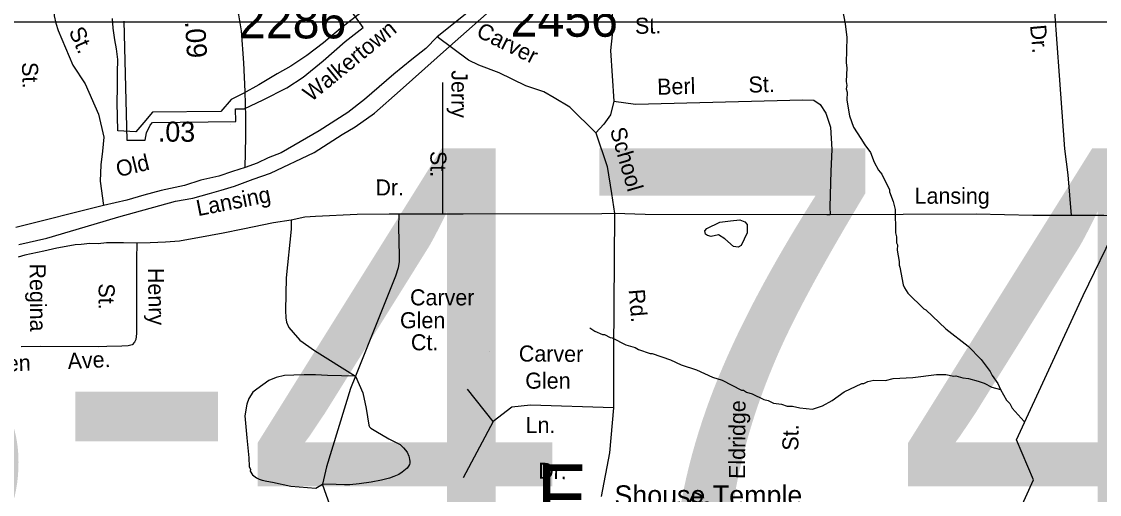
# Model space of a CAD drawing. Extents: x 1551653 to 1702041, y 811336 to 920032.
# Drawn here: x 1639833 to 1644240, y 874904 to 876838 of the extents above; entities that cross this region are included whole.
import ezdxf

# ---------------------------------------------------------------- set-up
doc = ezdxf.new("R2010")
doc.units = 0
for name, color, linetype in [('Old_Level_10', 7, 'Continuous'), ('Old_Level_11', 7, 'Continuous'), ('Old_Level_17', 7, 'Continuous'), ('Old_Level_22', 7, 'Continuous'), ('Old_Level_3', 7, 'Continuous'), ('Old_Level_32', 7, 'Continuous'), ('Old_Level_35', 7, 'Continuous'), ('Old_Level_44', 7, 'Continuous'), ('Old_Level_48', 7, 'Continuous'), ('Old_Level_49', 7, 'Continuous'), ('Old_Level_59', 7, 'Continuous'), ('Old_Level_62', 7, 'Continuous'), ('Old_Level_8', 7, 'Continuous')]:
    doc.layers.add(name, color=color, linetype=linetype)

msp = doc.modelspace()

# ---------------------------------------------------------------- linework, layer by layer
at = {"layer": 'Old_Level_10'}
msp.add_line((1641745.54, 875489.737), (1641745.54, 875489.737), dxfattribs=at)
at = {"layer": 'Old_Level_17'}
msp.add_line((1640686.957, 876417.8), (1640686.957, 876417.8), dxfattribs=at)
at = {"layer": 'Old_Level_3'}
msp.add_lwpolyline([(1644499.893, 873917.443), (1644373.5, 873917.443), (1638041.177, 873917.443), (1637663.375, 873917.443), (1637663.375, 874208.736), (1637663.375, 876836.045), (1644499.893, 876836.045), (1644499.893, 875465.476), (1644499.893, 873917.443)], dxfattribs=at)
at = {"layer": 'Old_Level_32'}
for points in [[(1641940.206, 877102.575), (1641868.465, 877049.236), (1641694.781, 876908.176), (1641639.438, 876860.992), (1641532.853, 876774.831), (1641485.709, 876727.647), (1641428.317, 876682.514), (1641354.528, 876623.022), (1641235.644, 876518.396), (1641166.922, 876466.461), (1641050.089, 876390.557), (1640894.311, 876300.292), (1640841.018, 876279.778), (1640795.924, 876259.263), (1640746.731, 876240.8)], [(1640746.731, 876240.8), (1640749.959, 876365.022), (1640749.959, 876447.439), (1640747.95, 876551.968), (1640741.925, 876668.558), (1640731.882, 876799.22), (1640721.84, 876865.555), (1640695.73, 876931.891)], [(1640746.731, 876240.8), (1640695.489, 876224.387), (1640640.146, 876205.924), (1640566.357, 876189.513), (1640498.716, 876166.946), (1640404.429, 876146.431), (1640332.689, 876127.969), (1640262.999, 876107.453), (1640168.712, 876084.888), (1639809.598, 875995.331)]]:
    msp.add_lwpolyline(points, dxfattribs=at)
at = {"layer": 'Old_Level_35'}
for q in [(1641655.898, 875334.753), (1641638.906, 874972.01)]:
    msp.add_line((1641760.674, 875201.559), q, dxfattribs=at)
for points in [[(1640267.931, 877728.32), (1640197.635, 877712.239), (1640010.849, 877700.178), (1640004.093, 877684.416), (1639989.782, 877354.719), (1639969.112, 876899.277), (1639966.625, 876875.314), (1639966.34, 876861.311), (1639973.732, 876831.144), (1639983.325, 876801.131), (1640042.491, 876660.048), (1640093.464, 876582.546), (1640147.869, 876458.996), (1640168.794, 876364.763), (1640164.61, 876308.222), (1640156.658, 876251.893), (1640154.364, 876185.409), (1640168.712, 876084.888)], [(1644037.697, 877423.214), (1644030.385, 877392.047), (1644021.774, 877348.965), (1644021.774, 877275.725), (1644021.774, 877224.026), (1644043.302, 877047.388), (1644056.219, 876879.367), (1644074.698, 876616.96), (1644097.017, 876317.694), (1644110.41, 876210.494), (1644123.801, 876045.228)], [(1642247.129, 876877.107), (1642247.129, 876782.804), (1642241.064, 876718.936), (1642255.063, 876512.321)], [(1642181.566, 876382.748), (1642075.122, 876487.424), (1642010.074, 876526.328), (1641968.076, 876550.842), (1641894.58, 876575.355), (1641786.085, 876627.885), (1641702.089, 876659.403), (1641660.092, 876680.414), (1641532.853, 876774.831)], [(1641555.662, 876049.519), (1641555.363, 876103.758), (1641554.943, 876545.62), (1641555.429, 876589.036)], [(1642255.063, 876512.321), (1642241.064, 876456.289), (1642213.065, 876417.768), (1642181.566, 876382.748)], [(1642255.063, 876512.321), (1642342.963, 876499.541), (1643027.112, 876517.444), (1643072.916, 876516.513), (1643098.45, 876498.753), (1643121.226, 876462.933), (1643140.748, 876405.949), (1643145.629, 876314.773), (1643141.09, 876225.565), (1643138.036, 876080.371), (1643139.121, 876047.878)], [(1642181.566, 876382.748), (1642227.832, 876245.388), (1642244.822, 876134.864), (1642257.329, 876052.185)], [(1641375.159, 876049.462), (1641336.553, 876050.25), (1641204.66, 876049.331), (1641034.595, 876040.981), (1640990.694, 876037.274), (1640935.49, 876025.26)], [(1641375.159, 876049.462), (1641374.109, 875997.855), (1641377.114, 875879.925), (1641376.825, 875855.919), (1641372.695, 875829.988), (1641362.399, 875795.979), (1641225.949, 875455.045), (1641199.011, 875387.704)], [(1641555.662, 876049.519), (1641507.634, 876049.496), (1641457.147, 876049.462), (1641375.159, 876049.462)], [(1642257.329, 876052.185), (1642206.089, 876051.628), (1641638.322, 876049.519), (1641555.662, 876049.519)], [(1642257.329, 876052.185), (1642253.318, 875487.123), (1642253.318, 875257.575)], [(1643139.121, 876047.878), (1643124.819, 876047.787), (1642383.226, 876048.866), (1642257.329, 876052.185)], [(1644123.801, 876045.228), (1643967.563, 876045.228), (1643735.438, 876049.694), (1643139.121, 876047.878)], [(1645078.524, 876044.737), (1644922.848, 876049.694), (1644806.786, 876040.762), (1644257.72, 876045.228), (1644123.801, 876045.228)], [(1640935.49, 876025.26), (1640863.42, 876013.921), (1640737.246, 875989.072), (1640657.249, 875971.887), (1640605.228, 875962.34), (1640478.893, 875939.495), (1640420.99, 875936.07), (1640359.114, 875932.25), (1640304.177, 875931.823)], [(1640935.49, 876025.26), (1640935.159, 875989.246), (1640915.197, 875789.487), (1640912.084, 875655.567), (1640913.641, 875625.98), (1640916.754, 875608.85), (1640926.091, 875587.05), (1640943.548, 875565.434), (1640971.149, 875535.254), (1641030.716, 875492.62), (1641199.011, 875387.704)], [(1640304.177, 875931.823), (1640250.155, 875932.322), (1640180.129, 875932.945), (1640146.235, 875929.231), (1640112.222, 875929.523), (1640076.127, 875925.855), (1640052.078, 875924.143), (1640030.192, 875920.386), (1639977.967, 875910.842), (1639923.902, 875899.333), (1639845.91, 875882.109), (1639819.239, 875873.817)], [(1640304.177, 875931.823), (1640303.516, 875865.766), (1640303.237, 875606.022), (1640302.742, 875562.007), (1640300.652, 875538.034), (1640294.609, 875526.151), (1640284.65, 875516.242), (1640269.136, 875511.586), (1640242.764, 875510.033), (1640181.302, 875509.133), (1640147.25, 875507.427), (1639912.331, 875508.482), (1639831.662, 875506.929)], [(1641199.011, 875387.704), (1641084.431, 875389.553), (1641034.899, 875393.093), (1640988.906, 875393.093), (1640946.45, 875391.323), (1640907.533, 875389.553), (1640873.923, 875382.473), (1640843.851, 875370.082), (1640819.084, 875352.382), (1640794.319, 875334.681), (1640778.398, 875322.291), (1640762.477, 875295.74), (1640753.633, 875272.73), (1640746.557, 875224.938), (1640753.633, 875134.666), (1640762.477, 875053.244), (1640764.246, 875017.843), (1640769.553, 875005.452), (1640767.274, 874998.665), (1640777.793, 874984.442), (1640793.153, 874972.323), (1640805.043, 874966.48), (1640816.962, 874962.234), (1640835.883, 874957.848), (1640859.016, 874953.773), (1640934.068, 874938.191), (1641036.668, 874929.34), (1641064.111, 874946.032)], [(1641199.011, 875387.704), (1641178.238, 875337.733), (1641079.462, 875016.956), (1641064.111, 874946.032)], [(1641199.011, 875387.704), (1641228.379, 875318.705), (1641241.683, 875254.598), (1641253.103, 875186.527), (1641254.245, 875183.502), (1641255.784, 875180.467), (1641258.32, 875177.216), (1641261.066, 875174.558), (1641280.83, 875162.35), (1641334.639, 875131.839), (1641380.37, 875107.495), (1641395.124, 875094.985), (1641410.173, 875077.272), (1641416.436, 875060.533), (1641418.129, 875055.297), (1641419.763, 875047.059), (1641420.016, 875039.847), (1641419.842, 875031.248), (1641418.533, 875025.871), (1641415.6, 875019.526), (1641409.041, 875011.855), (1641389.488, 874995.044), (1641375.288, 874985.527), (1641355.495, 874976.524), (1641337.148, 874969.893), (1641305.173, 874962.138), (1641262.995, 874954.592), (1641213.015, 874947.003), (1641174.918, 874943.378), (1641152.9, 874943.023), (1641119.098, 874943.913), (1641064.111, 874946.032)], [(1642253.318, 875257.575), (1641913.593, 875269.573), (1641837.134, 875261.071), (1641760.674, 875201.559)], [(1642253.318, 875257.575), (1642236.421, 875074.031), (1642202.44, 874895.493)], [(1641097.922, 874336.256), (1641100.754, 874718.838), (1641095.09, 874857.7), (1641064.111, 874946.032)]]:
    msp.add_lwpolyline(points, dxfattribs=at)
at = {"layer": 'Old_Level_44'}
msp.add_lwpolyline([(1639821.896, 875925.581), (1639936.68, 875952.25), (1640129.767, 876008.983), (1640230.203, 876039.755), (1640461.821, 876103.351), (1640533.561, 876115.66), (1640601.298, 876134.07), (1640649.208, 876147.905), (1640703.688, 876164.895), (1640779.527, 876193.616), (1640851.267, 876218.233), (1641029.592, 876302.344), (1641144.376, 876376.196), (1641196.7, 876407.617), (1641276.638, 876463.006), (1641381.174, 876555.323), (1641582.046, 876735.853), (1641780.327, 876909.736)], dxfattribs=at)
at = {"layer": 'Old_Level_48'}
msp.add_lwpolyline([(1641335.15, 876963.021), (1641136.518, 876809.943), (1641067.201, 876751.331), (1640999.028, 876698.569), (1640934.101, 876655.534), (1640877.45, 876624.113), (1640802.503, 876579.274), (1640739.744, 876543.054), (1640690.246, 876518.369), (1640648.117, 876470.105), (1640368.849, 876467.434), (1640332.852, 876424.947), (1640300.942, 876386.309), (1640226.287, 876391.335), (1640224.282, 876506.751), (1640225.87, 876568.333), (1640225.467, 876629.943), (1640226.832, 876682.725), (1640220.965, 876725.839), (1640213.951, 876763.103), (1640208.183, 876810.124), (1640204.236, 876850.274)], dxfattribs=at)
at = {"layer": 'Old_Level_49'}
msp.add_lwpolyline([(1640251.595, 876839.485), (1640263.596, 876352.517), (1640338.85, 876353.235), (1640344.489, 876382.25), (1640359.048, 876413.52), (1640368.7, 876425.547), (1640708.764, 876429.514), (1640707.784, 876481.131), (1640742.857, 876481.131), (1640821.504, 876517.304), (1640918.22, 876567.307), (1640984.114, 876609.862), (1641065.95, 876676.888), (1641156.288, 876755.616), (1641229.494, 876814.089), (1641146.561, 876931.118)], dxfattribs=at)
at = {"layer": 'Old_Level_59'}
msp.add_lwpolyline([(1644310.848, 873115.952), (1644141.802, 873368.52), (1644001.08, 873716.675), (1644051.443, 874053.061), (1643950.022, 874351.209), (1643850.696, 874539.61), (1643853.146, 874703.902), (1643970.742, 874963.827), (1643901.015, 875126.921), (1644173.904, 875716.728), (1644313.55, 876006.079)], dxfattribs=at)
at = {"layer": 'Old_Level_62'}
for points in [[(1643187.741, 876892.932), (1643200.659, 876828.648), (1643207.836, 876772.566), (1643204.145, 876668.605), (1643207.734, 876648.51), (1643204.863, 876592.633), (1643206.606, 876576.536), (1643204.35, 876562.593), (1643208.144, 876548.547), (1643207.631, 876516.559), (1643218.601, 876452.377), (1643233.878, 876406.138), (1643265.046, 876359.591), (1643280.63, 876333.345), (1643304.108, 876302.894), (1643319.487, 876262.704), (1643336.916, 876230.408), (1643350.655, 876214.107), (1643381.618, 876149.618), (1643381.515, 876141.621), (1643396.792, 876101.328), (1643404.276, 876069.238), (1643406.737, 875973.171), (1643410.53, 875957.177), (1643410.12, 875933.185), (1643414.016, 875925.086), (1643413.606, 875903.145), (1643420.885, 875857.009), (1643420.578, 875841.015), (1643424.474, 875832.915), (1643437.289, 875760.737), (1643443.133, 875748.639), (1643456.769, 875726.39), (1643521.668, 875663.234), (1643529.563, 875659.133), (1643612.301, 875581.726), (1643703.139, 875510.163), (1643756.248, 875455.312), (1643793.465, 875406.714), (1643801.154, 875390.515), (1643824.633, 875358.117), (1643836.013, 875333.203)], [(1642708.227, 875949.385), (1642682.185, 875965.071), (1642652.35, 875959.227), (1642637.074, 875962.2), (1642628.872, 875968.557), (1642626.001, 875982.398), (1642635.126, 875991.625), (1642688.029, 876016.744), (1642731.603, 876023.203), (1642769.64, 876026.177), (1642790.76, 876018.077), (1642799.167, 876007.722), (1642799.167, 875973.581), (1642774.971, 875922.113), (1642763.078, 875914.833), (1642743.496, 875917.499), (1642708.227, 875949.385)], [(1642156.944, 875584.494), (1642176.732, 875572.191), (1642208.412, 875557.633), (1642216.409, 875557.53), (1642240.195, 875545.124), (1642248.192, 875544.919), (1642303.761, 875516.007), (1642341.594, 875505.344), (1642355.435, 875497.142), (1642403.109, 875480.328), (1642411.106, 875480.225), (1642486.668, 875454.901), (1642530.344, 875434.191), (1642591.962, 875413.071), (1642657.476, 875383.953), (1642697.256, 875371.343), (1642776.509, 875330.025), (1642784.506, 875329.82), (1642796.399, 875321.618), (1642820.288, 875315.261), (1642867.962, 875292.398), (1642885.802, 875288.092), (1642907.64, 875277.736), (1642939.525, 875273.225), (1642963.414, 875264.818), (1642985.457, 875264.408), (1643015.292, 875257.949), (1643067.17, 875253.028), (1643107.361, 875266.356), (1643147.756, 875287.682), (1643196.251, 875322.848), (1643268.839, 875357.604), (1643276.836, 875357.502), (1643292.933, 875365.191), (1643317.026, 875370.83), (1643365.009, 875370.01), (1643397.099, 875377.392), (1643477.172, 875382.108), (1643573.341, 875394.411), (1643611.276, 875393.796), (1643645.11, 875387.234), (1643653.209, 875389.08), (1643680.994, 875380.57), (1643704.985, 875378.212), (1643744.765, 875367.549), (1643768.654, 875359.142), (1643800.334, 875342.533), (1643836.013, 875333.203)], [(1643836.013, 875333.203), (1643859.492, 875289.527), (1643873.23, 875275.378), (1643882.97, 875257.129), (1643932.798, 875202.38)]]:
    msp.add_lwpolyline(points, dxfattribs=at)

# ---------------------------------------------------------------- texts
at = {"layer": 'Old_Level_10'}
for s, height, rotation, p in [('St.', 65.6167, 1.155867, (1642341.541, 876787.187)), ('St.', 65.6167, 294.029925, (1640024.678, 876798.422)), ('Carver', 65.6167, 333.676281, (1641687.811, 876778.786)), ('Dr.', 65.6167, 275.28155, (1643956.025, 876822.116)), ('St.', 65.6167, 271.8633, (1639834.178, 876670.946)), ('Jerry', 65.6167, 270.054453, (1641590.704, 876638.417)), ('Berl', 65.6167, 1.499033, (1642432.555, 876537.943)), ('St.', 65.6167, 1.499033, (1642805.905, 876546.993)), ('School', 65.6167, 286.133744, (1642237.807, 876395.032)), ('St.', 65.6167, 270.054453, (1641504.358, 876308.619)), ('Dr.', 65.6167, 0.364592, (1641280.131, 876126.342)), ('Lansing', 65.6167, 11.168078, (1640554.446, 876041.649)), ('Lansing', 65.6167, 359.916606, (1643484.149, 876092.636)), ('Regina', 65.6167, 270.38195, (1639866.462, 875848.089)), ('Henry', 65.6166, 271.051686, (1640349.399, 875829.603)), ('St.', 65.6167, 269.938486, (1640148.192, 875766.928)), ('Carver', 65.6167, 359.950619, (1641421.354, 875677.034)), ('Rd.', 65.6167, 274.764031, (1642314.973, 875740.92)), ('Glen', 65.6167, 359.950619, (1641380.33, 875583.361)), ('Ct.', 65.6167, 359.950619, (1641424.957, 875493.275)), ('Carver', 65.6167, 359.578917, (1641866.047, 875447.482)), ('Keehlen', 65.6167, 1.842617, (1639549.382, 875399.585)), ('Ave.', 65.6167, 2.868186, (1640022.798, 875416.243)), ('Eldridge', 65.6167, 89.526819, (1642790.528, 874966.953)), ('Ln.', 65.6167, 359.888617, (1641893.841, 875154.844)), ('St.', 65.6167, 89.526819, (1643008.991, 875082.648)), ('Dr.', 65.6167, 359.042056, (1641944.861, 874967.982)), ('Page', 65.6167, 335.374075, (1642547.514, 874861.269))]:
    msp.add_text(s, height=height, rotation=rotation, dxfattribs=at).set_placement(p)
msp.add_text('Glen', height=65.6167, dxfattribs=at).set_placement((1641892.518, 875336.384))
at = {"layer": 'Old_Level_11'}
for s, rotation, p in [('Walkertown', 39.275083, (1641017.196, 876507.147)), ('Old', 13.572486, (1640227.966, 876201.042))]:
    msp.add_text(s, height=65.6167, rotation=rotation, dxfattribs=at).set_placement(p)
at = {"layer": 'Old_Level_17'}
for s, rotation, p in [('.09', 273.593525, (1640500.974, 876837.911)), ('.03', 359.624628, (1640390.215, 876346.873))]:
    msp.add_text(s, height=82.0208, rotation=rotation, dxfattribs=at).set_placement(p)
at = {"layer": 'Old_Level_22'}
msp.add_text('F', height=246.062, rotation=0.000017, dxfattribs=at).set_placement((1641937.548, 874780.781))
msp.add_text('Shouse Temple', height=82.02083, dxfattribs=at).set_placement((1642256.937, 874858.882))
at = {"layer": 'Old_Level_3'}
msp.add_text('B-4746', height=1788.0542, dxfattribs=at).set_placement((1638351.896, 874531.653))
at = {"layer": 'Old_Level_8'}
for s, p in [('2456', (1641832.268, 876775.694)), ('2286', (1640721.83, 876768.877))]:
    msp.add_text(s, height=147.6375, dxfattribs=at).set_placement(p)

doc.saveas('drawing.dxf')
